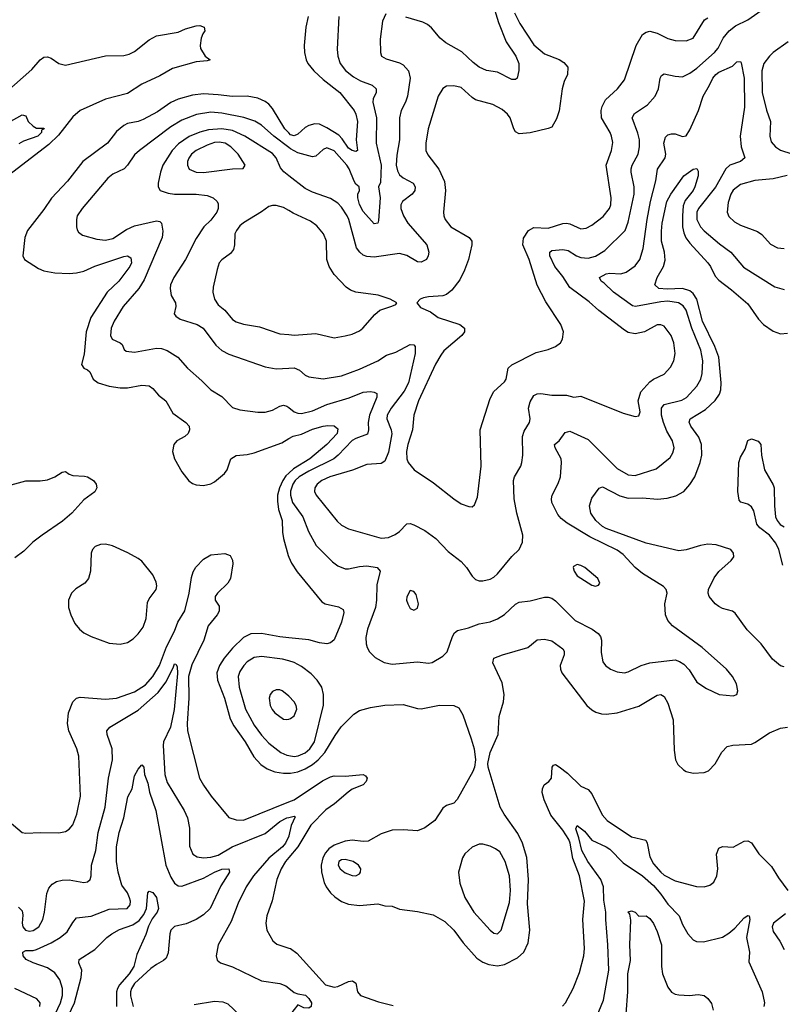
# Model space of a CAD drawing. Header units: inches. Extents: x 1173000 to 1307049, y 522583 to 678455.
# Tile 569 of 617: x 1228517 to 1232721, y 653502 to 658932. Entities that reach past the tile are written whole.
import ezdxf

# ---------------------------------------------------------------- set-up
doc = ezdxf.new("R2010")
doc.units = ezdxf.units.IN
doc.header["$MEASUREMENT"] = 0
doc.layers.add('B2625', color=7, linetype='Continuous')
doc.layers.add('B2635', color=7, linetype='Continuous')

msp = doc.modelspace()

# ---------------------------------------------------------------- linework, layer by layer
at = {"layer": 'B2625', "color": 5}
for points, elevation in [([(1228440.4, 658530), (1228583.7, 658656.3), (1228629.1, 658710.9), (1228650, 658724.9), (1228670, 658726.5), (1228690, 658719), (1228733, 658690), (1228770, 658681.1), (1228990, 658731.9), (1229090, 658733.4), (1229119.3, 658740.7), (1229150, 658757), (1229230, 658819.7), (1229270, 658842.4), (1229390, 658862.3), (1229430, 658880.7), (1229490, 658898), (1229510, 658899.5), (1229533, 658890), (1229538, 658870), (1229526.1, 658853.9), (1229517.1, 658830), (1229510.6, 658790), (1229513.2, 658773.2), (1229538.8, 658730), (1229566, 658710), (1229550, 658704.2), (1229490, 658699.3), (1229358.3, 658661.7), (1229290, 658621.6), (1229190, 658575.3), (1229110, 658525.2), (1228990, 658493.9), (1228850.1, 658430), (1228810, 658395.2), (1228730, 658295.3), (1228677.3, 658242.7), (1228404.9, 658035.1)], 1080), ([(1230000, 658307.3), (1229978.6, 658330), (1229910, 658441.8), (1229890, 658466.1), (1229870, 658480.5), (1229830, 658498.5), (1229770, 658509.9), (1229690, 658508.2), (1229610, 658518.2), (1229530, 658521.9), (1229470, 658514.8), (1229390, 658492.7), (1229350, 658475.8), (1229276.4, 658423.6), (1229198, 658382), (1229170, 658371.1), (1229110, 658358.4), (1229090, 658348.1), (1229050, 658315.1), (1229000.2, 658250), (1228863.8, 658150), (1228779.7, 658040.3), (1228691.8, 657948.2), (1228650, 657884.7), (1228558.9, 657770), (1228544.7, 657730), (1228533.1, 657630), (1228543.1, 657610), (1228620.3, 657560.3), (1228650, 657546.9), (1228710, 657535.9), (1228790, 657532.9), (1228830, 657536), (1228870, 657545.5), (1228930, 657572.8), (1229090, 657625.5), (1229110.2, 657630.2), (1229130, 657618), (1229132.5, 657590), (1229123.2, 657570), (1229063, 657490), (1228999.2, 657430), (1228908.9, 657290), (1228882.6, 657210), (1228871.9, 657088.1), (1228856.9, 657030), (1228870.2, 657010.2), (1228890, 657001.7), (1228902.6, 656990), (1228922, 656950), (1228948.4, 656928.4), (1229010, 656910.2), (1229070, 656901.8), (1229110, 656901.2), (1229190, 656916.2), (1229230, 656912.4), (1229250, 656898.3), (1229282, 656862), (1229322.6, 656830), (1229361.3, 656761.3), (1229433, 656710), (1229450.4, 656690), (1229452.4, 656670), (1229444.9, 656650), (1229426.1, 656633.9), (1229382.6, 656610), (1229366.3, 656590), (1229358.9, 656550), (1229370.3, 656510), (1229410, 656439.1), (1229448.8, 656388.8), (1229470, 656374.9), (1229490, 656367.2), (1229530, 656363.6), (1229570, 656371.8), (1229590, 656383.1), (1229645.4, 656430), (1229659.8, 656450), (1229681.1, 656510), (1229710, 656529.2), (1229770, 656533.7), (1229810, 656542.9), (1229961.2, 656598.8), (1230000, 656621.6)], 1120), ([(1228455, 658365), (1228530, 658406.8), (1228550, 658402), (1228562.8, 658370), (1228590, 658344), (1228610, 658334), (1228650, 658334), (1228650.6, 658330.6), (1228636.9, 658323.1), (1228637.4, 658310), (1228616.9, 658290), (1228538.2, 658261.8), (1228512.4, 658247.6)], 1060), ([(1230000, 658226.7), (1229918.3, 658290), (1229850, 658349.8), (1229812.1, 658372.1), (1229752.1, 658392.1), (1229630, 658415.8), (1229570, 658422.2), (1229490.6, 658409.4), (1229410, 658377.9), (1229350, 658340.2), (1229176.5, 658210), (1229150, 658186), (1229111.3, 658128.7), (1229092.9, 658110), (1229030, 658079.2), (1229002.3, 658057.7), (1228860.7, 657890), (1228834.2, 657850), (1228829.1, 657830), (1228830.2, 657790.2), (1228832.9, 657772.9), (1228840.5, 657760.5), (1228863.5, 657743.5), (1228941, 657721), (1228990, 657715.1), (1229030, 657724.3), (1229105, 657775), (1229150, 657794.6), (1229270, 657822.7), (1229290, 657818.9), (1229298.9, 657810), (1229305.9, 657765.9), (1229301.3, 657730), (1229202.8, 657497.2), (1229173, 657450), (1229086.2, 657350), (1229037.1, 657270), (1229020.1, 657230), (1229017.1, 657190), (1229027.1, 657170), (1229070.6, 657150), (1229080.9, 657140.9), (1229093, 657113), (1229103.4, 657103.4), (1229150, 657098.8), (1229270, 657120.7), (1229298.5, 657118.5), (1229330, 657107.9), (1229388.5, 657070), (1229442, 657010), (1229520.7, 656940.7), (1229570, 656890.3), (1229630, 656853.4), (1229690, 656793.7), (1229730, 656780.2), (1229830, 656767.8), (1229870, 656767.8), (1229910, 656779), (1229950, 656801.2), (1229970, 656805.8), (1229990, 656799.8), (1230000, 656792.2)], 1140), ([(1230000, 658071.1), (1229972.4, 658092.4), (1229955.1, 658115.1), (1229931.2, 658170), (1229910, 658194.1), (1229758.2, 658290), (1229690, 658320.5), (1229630, 658330.3), (1229556.6, 658323.4), (1229510, 658311.9), (1229450, 658287.3), (1229392.6, 658247.4), (1229357.7, 658210), (1229305.4, 658130), (1229291.9, 658090), (1229280.3, 658030), (1229280.3, 658010), (1229290.8, 657990), (1229335, 657975), (1229369.4, 657969.4), (1229488.9, 657968.9), (1229550, 657962.6), (1229583.8, 657950), (1229604.4, 657930), (1229610, 657916), (1229611.6, 657890), (1229603.6, 657870), (1229570, 657826.6), (1229531.1, 657788.9), (1229490, 657725.6), (1229431.3, 657610), (1229365.4, 657510), (1229348.2, 657470), (1229345.8, 657450), (1229351.6, 657410), (1229375.2, 657370), (1229377.3, 657350), (1229368.8, 657310), (1229376.7, 657296.7), (1229400.6, 657280.6), (1229494.9, 657250), (1229527.4, 657230), (1229597.6, 657137.6), (1229630, 657107.8), (1229670, 657086.5), (1229870, 657017.6), (1229930, 657006.4), (1230000, 657010.6)], 1160), ([(1230000, 657879.4), (1229970, 657896.8), (1229930, 657906.4), (1229910, 657907.4), (1229890, 657901), (1229850, 657871.6), (1229750, 657811.4), (1229730, 657794.4), (1229711, 657770), (1229702.6, 657750), (1229700.8, 657690), (1229695.7, 657664.3), (1229677.8, 657642.2), (1229630, 657608.2), (1229616.9, 657590), (1229605.5, 657554.5), (1229583.1, 657456.9), (1229581.8, 657430), (1229590.2, 657390), (1229610, 657359.6), (1229647.4, 657330), (1229690, 657278.9), (1229710, 657264.7), (1229750, 657252.7), (1229837.7, 657237.7), (1229950, 657199.7), (1230000, 657195.1)], 1180), ([(1228346.1, 656333.9), (1228550, 656389.5), (1228630, 656388.7), (1228670, 656394.8), (1228709.9, 656410.1), (1228750, 656437.3), (1228770, 656440.3), (1228790, 656425.3), (1228810, 656417.4), (1228874.1, 656414.1), (1228890.6, 656410), (1228923.8, 656390), (1228938.7, 656370), (1228941.7, 656350), (1228931.7, 656328.3), (1228870, 656283.2), (1228803.3, 656210), (1228753.4, 656166.6), (1228639.6, 656090), (1228588.9, 656050), (1228539.5, 656000.5), (1228490, 655963.5)], 1080), ([(1230000, 656430.2), (1229984.5, 656415.5), (1229966.8, 656390), (1229948.1, 656350), (1229938.1, 656310), (1229937, 656277), (1229943.9, 656230), (1229964.2, 656170), (1229965.7, 656105.7), (1229971.2, 656071.2), (1229996.4, 655976.4), (1230000, 655967.8)], 1120), ([(1228410.4, 654550.4), (1228530, 654450.3), (1228550, 654446.5), (1228630, 654450.3), (1228732.2, 654447.8), (1228770, 654454.6), (1228790, 654467), (1228809.1, 654490.9), (1228831.4, 654550), (1228851.4, 654650), (1228843.5, 654870), (1228832.3, 654910), (1228788.3, 655010), (1228780.2, 655050), (1228785.5, 655110), (1228809.1, 655170.9), (1228829.8, 655190.2), (1228850, 655195), (1228990, 655185.6), (1229050, 655191), (1229150, 655225.4), (1229210, 655264.5), (1229250.9, 655310), (1229287, 655370), (1229325.9, 655474.1), (1229370, 655560.2), (1229388.1, 655610), (1229427.8, 655672.2), (1229450.2, 655769.8), (1229463.6, 655856.4), (1229473.3, 655886.7), (1229487.9, 655912.1), (1229530, 655955.9), (1229570, 655980.7), (1229647.9, 655987.9), (1229676.5, 655976.5), (1229690, 655951.3), (1229691.5, 655931.5), (1229679.4, 655850), (1229664.7, 655824.7), (1229606.3, 655770), (1229593.7, 655750), (1229594.4, 655730), (1229616.7, 655696.7), (1229615.3, 655670), (1229605.3, 655650), (1229555.6, 655590), (1229531.6, 655510), (1229465.6, 655374.4), (1229448, 655310), (1229449.7, 655190.3), (1229439, 655050), (1229440.8, 655010), (1229508, 654750), (1229529.1, 654710), (1229572.3, 654650), (1229670, 654531.7), (1229710, 654519.3), (1229750, 654518.2), (1230000, 654618.4)], 1080), ([(1230000, 655523.2), (1229950, 655528.7), (1229850, 655546.3), (1229790, 655544.3), (1229750, 655525.2), (1229690, 655465.5), (1229643.6, 655410), (1229618.8, 655370), (1229604.1, 655330), (1229607.7, 655290), (1229644.9, 655190), (1229677.1, 655077.1), (1229697.2, 655037.2), (1229759.8, 654950), (1229807.6, 654867.6), (1229845.3, 654825.3), (1229880.9, 654800.9), (1229923.5, 654783.5), (1229970, 654776), (1230000, 654776.1)], 1120), ([(1230000, 655395.4), (1229965.3, 655405.3), (1229850, 655419.5), (1229810, 655414.1), (1229771.4, 655390), (1229752.1, 655370), (1229730, 655336.9), (1229721.2, 655310), (1229727.1, 655250), (1229761.5, 655130), (1229810, 655041.4), (1229850, 654985.5), (1229890, 654942.7), (1229956.9, 654890), (1229990, 654875.1), (1230000, 654873.6)], 1140), ([(1228510, 654038), (1228530, 654018), (1228533.4, 653993.4), (1228530.9, 653950), (1228534.6, 653930), (1228548.4, 653910), (1228570, 653905), (1228590, 653909.6), (1228621.4, 653930), (1228643.8, 653970), (1228654, 654010), (1228666.5, 654113.5), (1228677, 654143), (1228695.2, 654164.8), (1228720.3, 654179.7), (1228750, 654186.9), (1228790, 654188), (1228870, 654174.3), (1228890, 654178), (1228904.2, 654190), (1228910.9, 654210), (1228912.5, 654270), (1228935.5, 654350), (1228949.3, 654450), (1228988.1, 654590), (1229006.7, 654750), (1229027.6, 654850), (1229026.5, 654910), (1228998.5, 654990), (1228997.7, 655010), (1229014, 655030), (1229170, 655123.5), (1229279.2, 655220.8), (1229321.7, 655278.3), (1229362.9, 655357.1), (1229370, 655379.1), (1229377.5, 655377.5), (1229384.7, 655364.7), (1229387, 655327), (1229367.4, 655127.4), (1229347.5, 655030), (1229310.1, 654950), (1229306.9, 654930), (1229317.3, 654770), (1229330, 654726), (1229423.5, 654570), (1229442, 654530), (1229453.4, 654473.4), (1229453.2, 654373.2), (1229470.2, 654330.2), (1229495.8, 654315.8), (1229529.4, 654309.4), (1229570, 654313.8), (1229610, 654324.3), (1229688.7, 654371.3), (1229870, 654443.9), (1229949.8, 654510), (1229989.8, 654530), (1230000, 654532.4)], 1060), ([(1230000, 655200.8), (1229990, 655211.2), (1229962.7, 655230), (1229950, 655235.4), (1229930, 655235.8), (1229910, 655227.3), (1229897, 655210), (1229892, 655190), (1229897.7, 655150), (1229907.9, 655127.9), (1229923.7, 655110), (1229970, 655074.6), (1229990, 655071.8), (1230000, 655074.7)], 1160), ([(1228711.8, 653448.2), (1228742.4, 653510), (1228752.8, 653550), (1228751.9, 653590), (1228737.7, 653637.6), (1228710, 653674.8), (1228670, 653703), (1228591.2, 653730), (1228551.9, 653750), (1228535.3, 653770), (1228534.3, 653790), (1228550, 653798.5), (1228590, 653799.6), (1228610, 653805.1), (1228690, 653841.5), (1228739.2, 653870), (1228779, 653901), (1228810, 653954), (1228830, 653978), (1228910, 653988.3), (1229010, 654027.1), (1229109.8, 654030.2), (1229125, 654050), (1229127.2, 654070), (1229122.2, 654090), (1229110, 654115.9), (1229079.7, 654159.7), (1229058.7, 654230), (1229049.4, 654290), (1229050.9, 654370), (1229064.2, 654450), (1229090.3, 654530), (1229113.5, 654646.5), (1229135.8, 654690), (1229150, 654762.4), (1229170, 654798.9), (1229190, 654823.1), (1229201.1, 654810), (1229203.8, 654770), (1229222.2, 654722.2), (1229232.2, 654672.2), (1229266.4, 654570), (1229321.8, 654270), (1229350, 654202.8), (1229370, 654170.2), (1229390, 654154.5), (1229410, 654153.6), (1229530, 654198.1), (1229590, 654230.5), (1229630, 654246.4), (1229670.4, 654250), (1229672.3, 654230), (1229625.1, 654154.9), (1229567.5, 654030), (1229530, 653995.4), (1229490, 653969.2), (1229434.3, 653945.7), (1229370, 653931.3), (1229359.1, 653920.9), (1229350.2, 653910), (1229344.8, 653890), (1229334.7, 653785.3), (1229323.7, 653756.3), (1229310, 653743), (1229270, 653722), (1229240.3, 653699.7), (1229150, 653616.5), (1229133.1, 653590), (1229127.5, 653570), (1229128.3, 653548.3), (1229142.6, 653490)], 1040), ([(1230000, 654430.7), (1229999.8, 654430), (1229981.5, 654390), (1229965.5, 654370), (1229890, 654307.5), (1229805.7, 654210), (1229765.8, 654150), (1229720.3, 654059.7), (1229681.5, 653958.5), (1229610.2, 653830), (1229599.5, 653770), (1229605.4, 653745.4), (1229622.8, 653730), (1229690, 653708.7), (1229850, 653632), (1229950, 653615.9), (1229984, 653604), (1230000, 653591.3)], 1060), ([(1230000, 654311.5), (1229981.7, 654290), (1229957.2, 654250), (1229934.6, 654190), (1229908.1, 654071.9), (1229878.5, 653990), (1229872.6, 653950), (1229879.6, 653910), (1229912, 653852), (1229934.1, 653834.1), (1230000, 653812.4)], 1080), ([(1228771.1, 653410), (1228819.3, 653510), (1228854.8, 653650), (1228859.3, 653690), (1228843.5, 653730), (1228844.2, 653750), (1228930, 653804.7), (1228997.3, 653870), (1229025.4, 653890), (1229066.1, 653913.9), (1229139.8, 653940.2), (1229175.8, 653964.2), (1229201.8, 653998.2), (1229216.5, 654030), (1229223.6, 654116.4), (1229230, 654126), (1229250, 654118.8), (1229270, 654090.8), (1229281.7, 654030), (1229274, 654010), (1229246, 653974), (1229227, 653933), (1229212.1, 653887.9), (1229162.8, 653777.2), (1229145.5, 653710), (1229119.8, 653670), (1229066.4, 653610), (1229055.1, 653590), (1229051, 653570), (1229050.9, 653489.1)], 1020), ([(1228627.1, 653490), (1228629.6, 653510), (1228611.9, 653531.9), (1228489.8, 653589.8)], 1060), ([(1229479, 653501), (1229590, 653518.8), (1229635.9, 653515.9), (1229664.2, 653504.2), (1229730, 653442)], 1040)]:
    msp.add_lwpolyline(points, dxfattribs=dict(at, elevation=elevation))
for points, elevation in [([(1229615.8, 658255.8), (1229590, 658254.2), (1229550, 658240.6), (1229490.2, 658210), (1229464.2, 658190), (1229448.3, 658168.3), (1229441.7, 658150), (1229441.3, 658130), (1229450, 658107.9), (1229490, 658091), (1229530, 658089.4), (1229690, 658109.3), (1229749.4, 658110.6), (1229759.5, 658130), (1229720.9, 658190), (1229681.2, 658230), (1229649.6, 658250)], 1180), ([(1228990, 656039.1), (1228962, 656038), (1228933.2, 656026.8), (1228918.5, 656010), (1228910.2, 655989.8), (1228906.1, 655890), (1228896.1, 655850), (1228875.4, 655824.6), (1228826.4, 655793.6), (1228802.2, 655770), (1228785.3, 655730), (1228785.9, 655690), (1228797.6, 655650), (1228821.1, 655601.1), (1228845.4, 655570), (1228870, 655550.1), (1228909.7, 655529.7), (1229010, 655493.9), (1229070, 655488.1), (1229110, 655497.1), (1229143, 655517), (1229170, 655544.2), (1229197.5, 655582.5), (1229213.9, 655630), (1229221.6, 655718.4), (1229230, 655737.7), (1229268.9, 655790), (1229273, 655810), (1229269.8, 655830), (1229250, 655870.9), (1229190, 655945.1), (1229170, 655960.4), (1229112.5, 655992.5), (1229027.3, 656030)], 1120)]:
    msp.add_lwpolyline(points, close=True, dxfattribs=dict(at, elevation=elevation))
at = {"layer": 'B2635', "color": 5}
for points, elevation in [([(1230000, 657010.6), (1230030, 657012.4), (1230059.7, 656999.7), (1230091.2, 656971.2), (1230110, 656962.3), (1230190, 656951.1), (1230290, 656968.5), (1230390, 657004), (1230490, 657051), (1230538.5, 657081.5), (1230590, 657098.8), (1230670, 657140.2), (1230690, 657138), (1230696.9, 657130), (1230695.9, 657090), (1230659, 656930), (1230636.2, 656883.8), (1230563.7, 656790), (1230542.6, 656750), (1230541.2, 656730), (1230564.6, 656670), (1230567.4, 656647.4), (1230550, 656547.3), (1230530, 656497.7), (1230510, 656485.2), (1230430, 656479.4), (1230352.1, 656447.9), (1230226.3, 656410), (1230182.4, 656390), (1230156.5, 656370), (1230143.2, 656350), (1230142, 656330), (1230151.4, 656310), (1230267, 656167), (1230290, 656144.7), (1230330, 656124.5), (1230510, 656073.4), (1230550, 656076.1), (1230587.3, 656092.7), (1230610.6, 656109.4), (1230650, 656151.3), (1230670, 656152.6), (1230690, 656146.4), (1230750, 656114.5), (1230811.1, 656070), (1230879.4, 655999.4), (1230950, 655943.2), (1230979, 655910), (1231010, 655863.8), (1231030, 655844.2), (1231050, 655836.9), (1231070, 655836.5), (1231110, 655847.2), (1231130, 655857.4), (1231150, 655875.6), (1231229.3, 655970.7), (1231269.7, 656010), (1231288.6, 656050), (1231290.9, 656090), (1231256.4, 656210), (1231242.7, 656290), (1231238.3, 656390), (1231243.5, 656410), (1231279.1, 656470), (1231284.8, 656490), (1231289.8, 656530), (1231287.7, 656632.3), (1231298, 656662), (1231327.4, 656710), (1231330.8, 656730), (1231321.4, 656790), (1231330, 656824), (1231350, 656859.1), (1231370, 656868), (1231390, 656870.6), (1231450, 656861.6), (1231530, 656861), (1231571, 656851), (1231610, 656855.3), (1231842.7, 656762.6), (1231910, 656742.6), (1231930, 656747.2), (1231936.5, 656770), (1231926.4, 656830), (1231940.8, 656879.2), (1231990, 656934.7), (1232010, 656949.2), (1232070, 656976.4), (1232104.2, 657015.8), (1232122.6, 657050), (1232129.8, 657090), (1232123.1, 657150), (1232108.4, 657190), (1232070, 657241.3), (1232050, 657249.7), (1232030, 657248.4), (1231960.5, 657210), (1231910, 657198.5), (1231870, 657207.3), (1231850, 657218.9), (1231708.7, 657328.7), (1231656.6, 657376.6), (1231550, 657455.4), (1231510, 657515.4), (1231466.5, 657570), (1231438.6, 657630), (1231439.8, 657650), (1231450, 657658.2), (1231510, 657665), (1231539.3, 657659.3), (1231586, 657630), (1231610, 657620.7), (1231650, 657616.8), (1231690, 657627.3), (1231741.3, 657658.7), (1231853.6, 657770), (1231870, 657814.9), (1231903.1, 657970), (1231904.6, 658010), (1231887.8, 658090), (1231887.8, 658110), (1231892.7, 658130), (1231926.1, 658190), (1231933.9, 658230), (1231932.5, 658270), (1231925, 658305), (1231892.9, 658390), (1231905.1, 658414.9), (1231977.4, 658462.6), (1232019.3, 658510), (1232038.6, 658550), (1232047.2, 658610), (1232055.2, 658624.8), (1232070, 658634), (1232130, 658620.3), (1232170, 658617.3), (1232210, 658636.2), (1232250, 658664.3), (1232347, 658750), (1232366.2, 658773.8), (1232395.4, 658830), (1232427.8, 658870), (1232463.1, 658896.9), (1232530.7, 658930), (1232659.9, 659020.1)], 1160), ([(1231122, 659030), (1231156.5, 658916.5), (1231197.5, 658810), (1231252.3, 658730), (1231268.1, 658690), (1231268.4, 658651.6), (1231259.3, 658610), (1231250, 658601.6), (1231230, 658602.3), (1231150, 658641.4), (1231090, 658652), (1231050, 658669.7), (1231015.9, 658695.9), (1230954.8, 658754.8), (1230864.8, 658804.8), (1230835.1, 658830), (1230787.4, 658887.4), (1230765.2, 658905.2), (1230738.2, 658918.2), (1230645.4, 658945.4)], 1160), ([(1230535.8, 658964.2), (1230516.5, 658923.5), (1230503.4, 658823.4), (1230505.5, 658750), (1230510.5, 658730.5), (1230536.5, 658716.5), (1230610, 658694.4), (1230630, 658683.6), (1230659, 658650), (1230669, 658610), (1230655, 658510), (1230643.7, 658476.3), (1230619.2, 658430), (1230609.4, 658390.6), (1230609.4, 658270), (1230594.8, 658185.2), (1230592.3, 658130), (1230598.6, 658098.6), (1230610, 658076.5), (1230630, 658060.2), (1230685.3, 658030), (1230697.4, 658010), (1230695.2, 657990), (1230680.9, 657970), (1230627.6, 657930), (1230617.6, 657910), (1230617.5, 657890), (1230631.7, 657850), (1230656.3, 657810), (1230761.8, 657690), (1230771.3, 657650), (1230768, 657630), (1230758.3, 657610), (1230730, 657595.1), (1230710, 657597.2), (1230650, 657630.9), (1230610, 657641.6), (1230470, 657622.1), (1230430, 657625.2), (1230410, 657633.8), (1230390.8, 657650), (1230373.4, 657673.4), (1230330.6, 657830), (1230321.5, 657850), (1230290, 657897.7), (1230270, 657919.2), (1230230, 657945.8), (1230130, 657980.3), (1230090, 658001.4), (1230000, 658071.1)], 1160), ([(1230107.4, 658950), (1230093.9, 658890), (1230085.4, 658790), (1230086, 658750), (1230095, 658710), (1230104.5, 658690), (1230138, 658650), (1230190, 658601.4), (1230281.9, 658530), (1230360.8, 658430), (1230370.2, 658409.8), (1230379.3, 658370), (1230371.8, 658270), (1230379.5, 658210), (1230370, 658204.5), (1230350, 658209.9), (1230330, 658222.4), (1230294.9, 658274.9), (1230275, 658295), (1230210, 658336.2), (1230170, 658355.7), (1230143.1, 658356.9), (1230110, 658347.6), (1230090, 658336.5), (1230050, 658300.1), (1230030, 658291.9), (1230010, 658296.7), (1230000, 658307.3)], 1120), ([(1230276.5, 658950), (1230266.7, 658770), (1230271, 658730), (1230284, 658690), (1230312, 658652), (1230356.1, 658616.1), (1230394.7, 658594.7), (1230458.9, 658570), (1230481.8, 658550), (1230481.1, 658530), (1230464.8, 658495.2), (1230463.8, 658476.2), (1230484, 658390), (1230480.9, 658250), (1230509.7, 658130), (1230505.8, 658034.3), (1230494.3, 658010), (1230504, 657950), (1230495.2, 657824.8), (1230490, 657809.2), (1230470, 657806.6), (1230410, 657874.8), (1230390, 657912.4), (1230379.9, 657950), (1230380.2, 657970), (1230388.9, 657990), (1230387.1, 658010), (1230370, 658024.2), (1230360.5, 658040.5), (1230333.3, 658110), (1230320.2, 658130), (1230250, 658208.1), (1230210, 658224.4), (1230190, 658216.3), (1230150, 658179.7), (1230130, 658176), (1230050, 658197.6), (1230010, 658218.9), (1230000, 658226.7)], 1140), ([(1231244.2, 658970), (1231274, 658910), (1231350, 658793.4), (1231410, 658743.6), (1231490, 658712.6), (1231516.4, 658696.4), (1231538.7, 658670), (1231537.3, 658630), (1231518.3, 658590), (1231507.6, 658550), (1231491.1, 658428.9), (1231475.5, 658384.5), (1231450, 658339.7), (1231430, 658330.9), (1231330, 658307), (1231270, 658303.1), (1231250, 658313.6), (1231239.8, 658330), (1231219.8, 658390), (1231205.7, 658410), (1231177, 658437), (1231123.9, 658463.9), (1231029.9, 658489.9), (1231010, 658502.4), (1230950, 658557.8), (1230910, 658567.6), (1230870, 658564.8), (1230848.5, 658551.5), (1230822.7, 658510), (1230768.6, 658330), (1230754.7, 658250), (1230755.9, 658210), (1230766.3, 658186.3), (1230826.6, 658106.6), (1230858.7, 658038.7), (1230863.3, 657990), (1230852.9, 657870), (1230854.3, 657850), (1230862.3, 657830), (1230894, 657790), (1230994.4, 657730), (1231008.7, 657710), (1231008.9, 657690), (1230991.5, 657610), (1230969.1, 657550), (1230942.3, 657497.7), (1230899.2, 657440.8), (1230870, 657416.9), (1230850, 657409.6), (1230770, 657404.2), (1230742, 657398), (1230724, 657390), (1230706, 657370), (1230725.3, 657345.3), (1230781.1, 657321.1), (1230822.8, 657290), (1230942.4, 657250), (1230968.7, 657230), (1230968.7, 657210), (1230953.7, 657190), (1230855.1, 657104.9), (1230837.4, 657082.6), (1230808.7, 657031.3), (1230714.5, 656830), (1230688.7, 656750), (1230681.9, 656670), (1230656.8, 656590), (1230649.1, 656550), (1230650.1, 656510), (1230657.2, 656490), (1230690.9, 656450), (1230798, 656378), (1230909, 656289), (1230950, 656262.8), (1230993.3, 656246.7), (1231010, 656245.7), (1231024.4, 656255.6), (1231040.7, 656299.3), (1231061.2, 656470), (1231055.8, 656670), (1231110, 656842), (1231130, 656882), (1231190, 656934), (1231197.4, 656950), (1231209.7, 657010), (1231230, 657029), (1231363.4, 657096.6), (1231430, 657112.6), (1231470.8, 657129.2), (1231497.6, 657150), (1231509.6, 657170), (1231514.7, 657210), (1231500.5, 657250), (1231416.3, 657376.3), (1231368.6, 657468.6), (1231324.7, 657610), (1231289.8, 657690), (1231293.9, 657726.1), (1231322, 657770), (1231350, 657786), (1231430, 657782.2), (1231510, 657808.6), (1231530, 657809.4), (1231550, 657805.5), (1231610, 657778.2), (1231638.8, 657781.2), (1231670, 657798.4), (1231733.4, 657846.6), (1231767.9, 657890), (1231774.6, 657910), (1231776.8, 657950), (1231749, 658130), (1231778.9, 658210), (1231785.5, 658254.5), (1231779.3, 658290), (1231770.7, 658310), (1231724.4, 658390), (1231721.2, 658430), (1231726.8, 658453.2), (1231746.2, 658490), (1231812.4, 658550), (1231850, 658600.5), (1231915.3, 658790), (1231949.8, 658850), (1231970, 658863.6), (1231990, 658868), (1232030, 658856.9), (1232090, 658827.7), (1232130, 658817.1), (1232190, 658815.6), (1232229.9, 658830.1), (1232291.2, 658930), (1232310, 658941.6)], 1180), ([(1232753, 658810), (1232670.2, 658750), (1232649.3, 658730), (1232619, 658690), (1232607.2, 658650), (1232610.1, 658530), (1232633.1, 658433.1), (1232655.2, 658370), (1232652, 658290), (1232658.3, 658258.3), (1232682.2, 658230), (1232710, 658212.4), (1232772.8, 658192.8)], 1160), ([(1230000, 656792.2), (1230030, 656769.4), (1230050, 656761.7), (1230070, 656760.5), (1230130, 656775.5), (1230210, 656809.6), (1230332.8, 656847.2), (1230410, 656876.8), (1230450, 656881.2), (1230470, 656878.5), (1230486, 656870), (1230484.9, 656850), (1230444.4, 656750), (1230437.5, 656710), (1230439.2, 656670), (1230433.3, 656646.7), (1230370, 656622.8), (1230350, 656610.5), (1230272.4, 656530), (1230247.7, 656510), (1230110, 656442.2), (1230056.4, 656410), (1230034.7, 656390), (1230021.5, 656370), (1230010, 656331.5), (1230008.9, 656310), (1230020.9, 656270), (1230076.6, 656190), (1230109.2, 656110), (1230151.5, 656031.5), (1230241.3, 655941.3), (1230270, 655919.3), (1230310, 655903.7), (1230330, 655903.2), (1230390, 655917.2), (1230430, 655920.7), (1230488, 655910), (1230503.2, 655890), (1230485.3, 655814.7), (1230484.2, 655730), (1230478.6, 655690), (1230433.5, 655570), (1230425.6, 655525.6), (1230425.8, 655490), (1230431.5, 655470), (1230445.5, 655445.5), (1230475.3, 655415.3), (1230526.5, 655386.5), (1230570, 655378), (1230710, 655390.3), (1230770, 655382.4), (1230790, 655387.8), (1230850, 655422.3), (1230873.6, 655446.4), (1230902.7, 655530), (1230914.3, 655550), (1230930, 655563.6), (1230990, 655578.4), (1231050, 655599.7), (1231110, 655612.1), (1231150, 655626.9), (1231188.5, 655651.5), (1231250, 655708.8), (1231270, 655720.2), (1231330, 655726.9), (1231410, 655746.3), (1231430, 655747.2), (1231450, 655741.3), (1231470, 655726.7), (1231578.5, 655618.5), (1231671.5, 655571.5), (1231706.3, 655546.3), (1231718.6, 655530), (1231724.7, 655510), (1231722, 655442), (1231730.4, 655390), (1231746, 655370), (1231773.4, 655350), (1231810, 655334.6), (1231850, 655330.3), (1231870, 655334.6), (1231942, 655370), (1231990, 655385.4), (1232130, 655400.8), (1232153.1, 655393.1), (1232177, 655377), (1232206.8, 655346.8), (1232250, 655279.1), (1232302.7, 655242.7), (1232372, 655210), (1232450, 655204), (1232469.1, 655210.9), (1232476, 655230), (1232467.3, 655270), (1232445.1, 655310), (1232413.5, 655350), (1232278, 655470), (1232115.1, 655590), (1232090, 655618), (1232076.9, 655650), (1232072.1, 655710), (1232085.1, 655770), (1232080.5, 655790), (1232066.5, 655806.5), (1231950, 655877.4), (1231909.8, 655910), (1231842.7, 655982.7), (1231810, 656006.4), (1231659.4, 656079.4), (1231534.5, 656154.5), (1231501.7, 656181.7), (1231483.4, 656203.4), (1231450.7, 656270), (1231448, 656290), (1231452.7, 656310), (1231485.7, 656374.3), (1231497.7, 656410), (1231504.1, 656490), (1231501.9, 656510), (1231468.5, 656570), (1231465.3, 656590), (1231490, 656610.2), (1231524.2, 656655.8), (1231550, 656662.8), (1231650, 656616.9), (1231810, 656456.8), (1231870, 656422.2), (1231910, 656418.3), (1232024.9, 656455.1), (1232102.8, 656517.2), (1232117.4, 656542.6), (1232123.5, 656570), (1232115.5, 656610), (1232083.2, 656663.2), (1232065.2, 656710), (1232054.1, 656750), (1232054.3, 656790), (1232070, 656810.1), (1232167.1, 656832.9), (1232191.9, 656848.1), (1232249, 656910), (1232270.6, 656950), (1232279.6, 656980.4), (1232282.4, 657050), (1232270.9, 657110), (1232221.5, 657230), (1232190.4, 657330), (1232173.7, 657353.7), (1232147.8, 657370), (1232090, 657378.6), (1232050, 657376.3), (1231910.5, 657350.5), (1231894.1, 657354.1), (1231789.9, 657429.9), (1231738.8, 657478.8), (1231721.3, 657490), (1231713.3, 657510), (1231750, 657530.8), (1231770, 657533.7), (1231830, 657530.1), (1231860.2, 657539.8), (1231910, 657574.2), (1231935.4, 657610), (1231954.3, 657670), (1231974.8, 657830), (1231994.5, 657930), (1232023.6, 658043.6), (1232032.4, 658107.6), (1232074.5, 658170), (1232077.6, 658190), (1232068.2, 658250), (1232076.8, 658283.2), (1232090, 658297.6), (1232110, 658302.8), (1232130, 658302.8), (1232170, 658287.1), (1232190, 658290.3), (1232210, 658323.8), (1232257.9, 658430), (1232283.9, 658510), (1232319.8, 658570), (1232337.4, 658610), (1232353.3, 658630), (1232370, 658641.4), (1232445.5, 658674.5), (1232470, 658698.7), (1232490, 658700.7), (1232493.6, 658693.6), (1232510.1, 658610), (1232512.2, 658450), (1232487.9, 658290), (1232493.1, 658230), (1232514, 658170), (1232489.5, 658150.5), (1232430.9, 658129.1), (1232409, 658110), (1232352.2, 658007.8), (1232257.9, 657890), (1232248.7, 657870), (1232250.1, 657830), (1232270, 657790.2), (1232290, 657767.2), (1232375, 657695), (1232436.5, 657650), (1232507.2, 657567.2), (1232678.6, 657458.6), (1232730, 657444)], 1140), ([(1232730, 655362.4), (1232710, 655367.7), (1232665.7, 655405.7), (1232603.5, 655490), (1232526.7, 655566.6), (1232459.9, 655659.9), (1232446.6, 655670), (1232390, 655685), (1232370, 655695), (1232350, 655710.8), (1232317.4, 655750), (1232311.7, 655770), (1232314.4, 655790), (1232345.3, 655854.7), (1232371.1, 655888.9), (1232438.7, 655950), (1232452.8, 655970), (1232451.2, 655990), (1232436.2, 656010), (1232356.1, 656036.1), (1232310, 656040.2), (1232270, 656032.8), (1232190, 656008.1), (1232150, 656002.2), (1231970, 656045), (1231750, 656125.2), (1231730, 656136.6), (1231693, 656170), (1231664.8, 656210), (1231657.3, 656250), (1231670, 656294), (1231711.3, 656348.7), (1231730, 656355.3), (1231825.5, 656305.5), (1231870, 656293.8), (1231950, 656295.1), (1232032.7, 656287.3), (1232086.2, 656293.8), (1232133.5, 656306.5), (1232177.4, 656330), (1232211.3, 656368.7), (1232238, 656410), (1232268.2, 656490), (1232276.3, 656530), (1232274.7, 656590), (1232259.9, 656630), (1232215.8, 656690), (1232207.8, 656712.2), (1232212.8, 656730), (1232297, 656783), (1232350, 656831.9), (1232373.7, 656866.3), (1232381.9, 656890), (1232384.1, 656930), (1232370.8, 657070.8), (1232349.5, 657130), (1232281.5, 657270), (1232249.6, 657389.6), (1232230, 657422), (1232210, 657437), (1232170, 657448.6), (1232085.1, 657445.1), (1232039.6, 657450), (1232018, 657470), (1232029.8, 657510), (1232065.5, 657570), (1232074.3, 657605.7), (1232071.2, 657650), (1232054.7, 657710), (1232054, 657766), (1232057.4, 657810), (1232084.9, 657930), (1232105.4, 657970), (1232177.6, 658070), (1232230, 658106.7), (1232250, 658110.7), (1232256.5, 658096.5), (1232256.9, 658070), (1232238.2, 658010), (1232228.5, 657990), (1232185.3, 657934.7), (1232174.9, 657905.1), (1232169.6, 657850.4), (1232170.5, 657790), (1232176.8, 657756.8), (1232188.8, 657728.8), (1232210, 657699.5), (1232310.1, 657590), (1232325.3, 657570), (1232350, 657518), (1232370, 657494.4), (1232441.3, 657441.3), (1232530, 657364.9), (1232590, 657279.7), (1232617.2, 657250), (1232670, 657214.5), (1232710, 657199.7), (1232750, 657203.2)], 1120), ([(1232748.2, 658071.8), (1232670, 658053.3), (1232570, 658044.8), (1232490, 658022.9), (1232450, 657991.4), (1232436.2, 657970), (1232422.7, 657922.7), (1232415.8, 657870), (1232425.9, 657845.9), (1232457.7, 657817.7), (1232490, 657798.9), (1232583.9, 657763.9), (1232607.9, 657747.9), (1232654.6, 657694.6), (1232694, 657674), (1232730, 657669.2)], 1160), ([(1230000, 657195.1), (1230030, 657192.3), (1230150, 657201.8), (1230250, 657176.9), (1230310, 657187.8), (1230350, 657198.3), (1230390, 657216.5), (1230407.6, 657230), (1230474, 657306), (1230502, 657330), (1230568.9, 657351.1), (1230590, 657362), (1230595.3, 657370), (1230558, 657390), (1230492.9, 657412.9), (1230369.8, 657429.8), (1230340.6, 657440.6), (1230316.6, 657456.6), (1230250, 657526.3), (1230221.8, 657570), (1230209.8, 657610), (1230208.3, 657710), (1230190.6, 657750), (1230173.4, 657773.4), (1230154.7, 657794.7), (1230120, 657820), (1230024.9, 657864.9), (1230000, 657879.4)], 1180), ([(1230000, 656621.6), (1230024.2, 656635.8), (1230070, 656646.7), (1230130, 656672.9), (1230190, 656690.9), (1230214.4, 656694.4), (1230250, 656691.3), (1230270, 656675.5), (1230265.8, 656650), (1230210, 656588.9), (1230116.2, 656510), (1230025.6, 656454.4), (1230000, 656430.2)], 1120), ([(1232723.8, 655923.8), (1232701.9, 656010), (1232684.9, 656044.9), (1232649.1, 656089.1), (1232596.2, 656130), (1232580.6, 656150), (1232563, 656223), (1232550, 656245.1), (1232530, 656260.3), (1232491, 656271), (1232482.7, 656282.7), (1232475.5, 656330), (1232480.4, 656490), (1232490, 656518.8), (1232516.4, 656563.6), (1232530, 656610.8), (1232550, 656620.7), (1232586.9, 656606.9), (1232603, 656590), (1232605.5, 656530), (1232621.5, 656450), (1232670, 656366.4), (1232674.8, 656350), (1232677.3, 656250), (1232683.8, 656190), (1232691.3, 656170), (1232708.2, 656148.2), (1232730, 656134.4)], 1080), ([(1230000, 655967.8), (1230014.1, 655934.1), (1230046, 655886), (1230181.6, 655721.6), (1230201, 655710), (1230274.8, 655694.8), (1230299.1, 655679.1), (1230303.1, 655663.1), (1230291.3, 655610), (1230250, 655511.3), (1230230, 655495.6), (1230210, 655489.8), (1230170, 655494.6), (1230110, 655511.2), (1230000, 655523.2)], 1120), ([(1230000, 654776.1), (1230010, 654776.1), (1230050, 654783.9), (1230090, 654800.2), (1230130, 654824.1), (1230162.3, 654850), (1230198.7, 654890), (1230254.8, 654985.2), (1230288.3, 655031.7), (1230358.6, 655101.4), (1230390, 655122.2), (1230450, 655138.5), (1230530, 655151.7), (1230630, 655154.9), (1230710, 655132.6), (1230730, 655131.3), (1230830, 655152.4), (1230910, 655150.3), (1230936.7, 655136.7), (1230958.7, 655098.7), (1231006.1, 654966.1), (1231021.3, 654910), (1231028.5, 654850), (1231023.7, 654810), (1231014, 654786), (1230927.9, 654632.1), (1230910, 654611.8), (1230870, 654597.6), (1230850, 654583.6), (1230804.4, 654515.6), (1230750, 654474.7), (1230710, 654458.5), (1230630, 654464.5), (1230570, 654462), (1230510, 654442.8), (1230437.7, 654402.3), (1230410, 654399.2), (1230350, 654406.6), (1230310, 654402.2), (1230250, 654379.9), (1230220.6, 654359.4), (1230202, 654338), (1230187.2, 654310), (1230178.5, 654270), (1230179.9, 654230), (1230194.6, 654174.6), (1230206.6, 654150), (1230230, 654117.6), (1230254.5, 654094.5), (1230290, 654069.2), (1230330, 654053.7), (1230390, 654047.7), (1230490, 654056), (1230530, 654045.7), (1230570, 654042.6), (1230610, 654027.2), (1230710, 654014.6), (1230795.2, 653995.2), (1230859.3, 653959.3), (1230910, 653911.4), (1230961.6, 653841.6), (1231036.3, 653756.3), (1231070, 653734.4), (1231102.3, 653722.3), (1231150, 653715), (1231190, 653720.7), (1231261.7, 653758.3), (1231295.1, 653790), (1231319.1, 653840.9), (1231328.9, 653910), (1231316.3, 654056.3), (1231322.2, 654190), (1231312.2, 654312.2), (1231289.1, 654390), (1231263.5, 654443.5), (1231186.8, 654550), (1231164.5, 654590), (1231098.9, 654810), (1231098, 654830), (1231109.6, 654890), (1231154.3, 654990), (1231160.5, 655090), (1231183.5, 655170), (1231187.3, 655210), (1231175.5, 655275.5), (1231124.9, 655384.9), (1231129.6, 655410), (1231177.2, 655430), (1231317, 655470), (1231370, 655511.7), (1231410, 655515.2), (1231450, 655506.5), (1231510, 655463.1), (1231518, 655450), (1231517.7, 655430), (1231496.1, 655370), (1231497.4, 655350), (1231505.8, 655330), (1231643.7, 655150), (1231670, 655125.3), (1231692.3, 655112.3), (1231723.2, 655103.2), (1231750, 655101.3), (1231810.6, 655109.4), (1231930, 655146.9), (1232030, 655206), (1232050, 655210.3), (1232070, 655199.5), (1232090, 655162), (1232119.1, 655070), (1232123.5, 654903.5), (1232131.7, 654850), (1232144.8, 654824.8), (1232175.1, 654795.1), (1232190, 654786.2), (1232230, 654776.5), (1232290, 654780.7), (1232313.3, 654790), (1232350, 654828.7), (1232386.9, 654893.1), (1232416.3, 654923.7), (1232448.6, 654931.4), (1232550, 654936.9), (1232570, 654945.2), (1232650, 654999.8), (1232710, 655024), (1232750, 655031)], 1120), ([(1230000, 654873.6), (1230030, 654868.9), (1230052.2, 654872.2), (1230090, 654888.9), (1230116.1, 654910), (1230141.6, 654950), (1230191.4, 655151.4), (1230190.9, 655210), (1230181.4, 655250), (1230155.6, 655290), (1230124, 655324), (1230070, 655365.5), (1230030, 655386.8), (1230000, 655395.4)], 1140), ([(1230000, 655074.7), (1230010, 655077.6), (1230030, 655093.4), (1230044.7, 655130), (1230041.3, 655150), (1230029.6, 655170), (1230000, 655200.8)], 1160), ([(1231508.3, 653491.7), (1231524.8, 653510), (1231568, 653590), (1231602.6, 653677.4), (1231627, 653770), (1231630.5, 653810), (1231621.6, 653970), (1231630.6, 654070), (1231603.2, 654210), (1231565.4, 654305.4), (1231550.5, 654390), (1231543, 654410), (1231510, 654462.6), (1231444.4, 654544.4), (1231407.2, 654630), (1231397.1, 654670), (1231398.9, 654690), (1231408.2, 654711.8), (1231432.6, 654730), (1231447.8, 654750), (1231451, 654809), (1231459.5, 654820.5), (1231470, 654823.6), (1231490, 654811.7), (1231537.3, 654777.3), (1231610, 654704.9), (1231650, 654686.7), (1231670, 654662.3), (1231726.8, 654546.8), (1231755.1, 654515.1), (1231890, 654424.8), (1231967.4, 654407.4), (1231976, 654390), (1231990, 654314.4), (1232010, 654277.2), (1232050, 654231.1), (1232070, 654214.6), (1232130, 654183.2), (1232247.7, 654152.3), (1232290, 654150.3), (1232320.8, 654159.2), (1232343.5, 654176.5), (1232360.4, 654210), (1232364.5, 654250), (1232357.2, 654330), (1232370, 654363.8), (1232390, 654371.5), (1232450, 654368), (1232510, 654400.9), (1232530, 654403.6), (1232550, 654391.7), (1232591.6, 654331.6), (1232661.7, 654261.7), (1232698.7, 654198.7), (1232750.4, 654130)], 1080), ([(1230000, 654618.4), (1230030, 654630.4), (1230186.1, 654733.9), (1230230, 654756.7), (1230250, 654762.2), (1230310, 654760.6), (1230409.1, 654769.1), (1230422.2, 654762.2), (1230431.2, 654750), (1230426.9, 654730), (1230410, 654713.1), (1230350, 654688), (1230327.8, 654672.2), (1230252.1, 654607.9), (1230204.8, 654575.2), (1230121, 654490), (1230049.8, 654370.2), (1230000, 654311.5)], 1080), ([(1230000, 654532.4), (1230030, 654539.5), (1230035.6, 654535.6), (1230012.5, 654487.5), (1230000, 654430.7)], 1060), ([(1231679.3, 653390), (1231735, 653525), (1231764.1, 653690), (1231759.1, 653830), (1231746.9, 653970), (1231748.2, 654010), (1231737.1, 654077), (1231735.1, 654150), (1231719.5, 654190), (1231648.3, 654290), (1231615, 654350), (1231599.2, 654419.2), (1231581.5, 654470), (1231590, 654488.9), (1231630, 654457.1), (1231670, 654406.7), (1231750, 654371), (1231770, 654357.7), (1231842.9, 654282.9), (1231950, 654211.2), (1232010, 654157.4), (1232051.1, 654110), (1232090, 654054.7), (1232151.3, 653990), (1232170, 653942), (1232199.5, 653890), (1232230, 653858), (1232247.5, 653847.5), (1232286, 653846), (1232390, 653872.1), (1232425.7, 653894.3), (1232458.1, 653921.9), (1232510, 653978.3), (1232530, 653991.7), (1232538, 653990), (1232541.7, 653970), (1232523.7, 653870), (1232539, 653790), (1232536.3, 653736.3), (1232608.7, 653570), (1232623.1, 653510), (1232619.3, 653490)], 1060), ([(1231860.5, 653450), (1231869.4, 653570), (1231869.4, 653670), (1231883.7, 653743.7), (1231880.7, 653830), (1231886.3, 653966.3), (1231879.8, 653999.8), (1231870, 654012), (1231890, 654018.4), (1231910, 654010.4), (1231930, 653987.3), (1231970, 653990.6), (1231990, 653975.5), (1232010, 653948), (1232030, 653903), (1232053.9, 653830), (1232054, 653710), (1232060.4, 653670), (1232090, 653597), (1232109, 653569), (1232130, 653557.2), (1232150, 653553.7), (1232208.7, 653551.3), (1232256.4, 653556.4), (1232290, 653550.7), (1232310, 653534), (1232330, 653506), (1232340.3, 653470)], 1040), ([(1232738.9, 654001.1), (1232671.5, 653950), (1232665.2, 653930), (1232670, 653903.1), (1232707.7, 653850), (1232730, 653804.9)], 1080), ([(1230000, 653812.4), (1230010, 653809.1), (1230044.8, 653784.8), (1230203.1, 653610), (1230250, 653596.9), (1230270, 653601.1), (1230330, 653628.3), (1230352, 653632), (1230370, 653619.1), (1230378.9, 653570), (1230396.1, 653550), (1230495.3, 653515.3), (1230574.7, 653494.7)], 1080), ([(1230000, 653591.3), (1230030, 653567.6), (1230050, 653559), (1230092.3, 653552.3), (1230110, 653535), (1230125.4, 653510), (1230124.2, 653490), (1230110, 653481.6), (1230082.7, 653482.7), (1230050, 653498.9), (1230010, 653448), (1230000, 653430.7)], 1060)]:
    msp.add_lwpolyline(points, dxfattribs=dict(at, elevation=elevation))
for points, elevation in [([(1231590, 655927.3), (1231570, 655917.2), (1231567.2, 655910), (1231572.4, 655890), (1231590, 655864.4), (1231670, 655813.4), (1231690, 655808.4), (1231706.6, 655813.4), (1231714.7, 655825.3), (1231704.5, 655850), (1231631.8, 655910), (1231610, 655922)], 1160), ([(1230670, 655784), (1230650.6, 655749.4), (1230648.9, 655730), (1230655.5, 655710), (1230670, 655684.9), (1230690, 655676.3), (1230710, 655687.3), (1230714.7, 655710), (1230701.5, 655761.5), (1230690, 655779)], 1160), ([(1231050, 654385.4), (1231010, 654368.2), (1230970, 654331.3), (1230957.7, 654310), (1230936.1, 654230), (1230942.2, 654170), (1230970, 654090.3), (1231019.2, 654010), (1231110, 653911.2), (1231130, 653895.2), (1231150, 653890.2), (1231170, 653910.4), (1231216.1, 654063.9), (1231222.8, 654130), (1231216.1, 654210), (1231193.1, 654290), (1231162.7, 654342.7), (1231139.9, 654359.9), (1231110, 654374.2), (1231070, 654385.1)], 1140), ([(1230310, 654301.4), (1230290, 654299), (1230275.6, 654290), (1230271.3, 654270), (1230283.9, 654250), (1230310, 654227.2), (1230350, 654211.5), (1230370, 654210.3), (1230390, 654222), (1230396, 654230), (1230397.6, 654250), (1230384, 654270), (1230355.1, 654290)], 1140)]:
    msp.add_lwpolyline(points, close=True, dxfattribs=dict(at, elevation=elevation))

doc.saveas('drawing.dxf')
